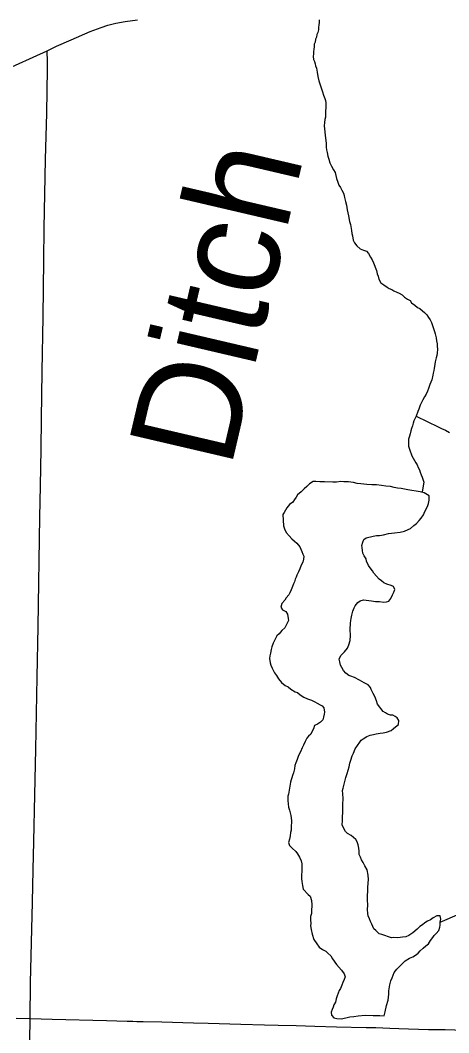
# Model space of a CAD drawing. Extents: x -483 to 680, y 0 to 440.
# Drawn here: x 224.56 to 243.77, y 174.97 to 220.38 of the extents above; entities that cross this region are included whole.
import ezdxf

# ---------------------------------------------------------------- set-up
doc = ezdxf.new("R2010")
doc.units = 0
for name, color, linetype in [('GM_X_County_Road', 7, 'Continuous'), ('GM_X_Minor_Lake', 7, 'Continuous'), ('GM_X_Minor_River', 7, 'Continuous'), ('GM_X_Minor_River_Text', 7, 'Continuous'), ('GM_X_Township_Road', 7, 'Continuous')]:
    doc.layers.add(name, color=color, linetype=linetype)

msp = doc.modelspace()

# ---------------------------------------------------------------- linework, layer by layer
at = {"layer": 'GM_X_County_Road'}
for points in [[(225.769, 219.018), (226.192, 219.214), (226.842, 219.51), (227.698, 219.875), (228.188, 220.064), (228.482, 220.156), (228.842, 220.246), (229.266, 220.327), (229.818, 220.403)], [(215.57, 214.439), (215.906, 214.553), (216.218, 214.658), (216.402, 214.732), (216.565, 214.796), (216.766, 214.879), (216.88, 214.929), (217.05, 215.007), (217.273, 215.115), (217.47, 215.203), (217.583, 215.256), (217.891, 215.403), (218.142, 215.524), (219.203, 216.037), (220.328, 216.567), (221.771, 217.22), (224.354, 218.373), (225.148, 218.73), (225.769, 219.018)], [(225.006, 175.605), (225.029, 177.217), (225.106, 180.822), (225.14, 182.282), (225.171, 183.556), (225.222, 185.638), (225.266, 187.689), (225.325, 190.921), (225.365, 193.19), (225.446, 198.1), (225.477, 199.498), (225.494, 201.146), (225.516, 202.513), (225.545, 204.627), (225.583, 207.082), (225.616, 209.63), (225.642, 211.059), (225.701, 214.136), (225.747, 216.218), (225.784, 218.207), (225.778, 218.521), (225.769, 219.018)], [(224.977, 173.612), (225.006, 175.605)]]:
    msp.add_lwpolyline(points, dxfattribs=at)
at = {"layer": 'GM_X_Minor_Lake'}
for points in [[(242.896, 199.054), (242.672, 199.189), (242.483, 199.233), (241.934, 199.327), (241.782, 199.351), (241.63, 199.376), (241.479, 199.399), (241.327, 199.423), (241.157, 199.467), (240.949, 199.493), (240.759, 199.518), (240.531, 199.545), (240.322, 199.552), (240.094, 199.559), (239.828, 199.587), (239.658, 199.612), (239.507, 199.655), (239.373, 199.659), (239.279, 199.681), (239.184, 199.685), (239.07, 199.688), (238.936, 199.693), (238.745, 199.661), (238.574, 199.667), (238.193, 199.679), (237.984, 199.686), (237.813, 199.692), (237.699, 199.696), (237.524, 199.587), (237.406, 199.477), (237.288, 199.367), (237.151, 199.238), (236.994, 199.091), (236.934, 198.998), (236.854, 198.886), (236.774, 198.775), (236.638, 198.665), (236.519, 198.517), (236.458, 198.405), (236.398, 198.312), (236.338, 198.219), (236.359, 197.704), (236.412, 197.569), (236.483, 197.415), (236.612, 197.258), (236.741, 197.121), (236.852, 197.022), (236.963, 196.923), (237.091, 196.767), (237.18, 196.555), (237.233, 196.439), (237.268, 196.343), (237.264, 196.21), (237.222, 196.078), (237.16, 195.947), (237.098, 195.778), (237.036, 195.646), (236.955, 195.497), (236.933, 195.403), (236.892, 195.309), (236.851, 195.196), (236.809, 195.102), (236.768, 194.99), (236.706, 194.839), (236.645, 194.708), (236.603, 194.615), (236.485, 194.485), (236.424, 194.373), (236.286, 194.225), (236.243, 194.056), (236.315, 193.939), (236.465, 193.858), (236.538, 193.742), (236.57, 193.55), (236.586, 193.455), (236.504, 193.286), (236.423, 193.137), (236.286, 193.008), (236.167, 192.86), (236.068, 192.768), (235.988, 192.618), (235.906, 192.45), (235.843, 192.281), (235.802, 192.168), (235.777, 191.997), (235.755, 191.884), (235.731, 191.752), (235.763, 191.56), (235.798, 191.464), (235.851, 191.329), (235.905, 191.232), (235.959, 191.117), (236.05, 190.999), (236.14, 190.844), (236.269, 190.688), (236.436, 190.549), (236.567, 190.488), (236.697, 190.388), (236.884, 190.268), (236.997, 190.226), (237.108, 190.127)], [(242.896, 199.054), (242.672, 199.189), (242.483, 199.233), (241.934, 199.327), (241.782, 199.351), (241.63, 199.376), (241.479, 199.399), (241.327, 199.423), (241.157, 199.467), (240.949, 199.493), (240.759, 199.518), (240.531, 199.545), (240.322, 199.552), (240.094, 199.559), (239.828, 199.587), (239.658, 199.612), (239.507, 199.655), (239.373, 199.659), (239.279, 199.681), (239.184, 199.685), (239.07, 199.688), (238.936, 199.693), (238.745, 199.661), (238.574, 199.667), (238.193, 199.679), (237.984, 199.686), (237.813, 199.692), (237.699, 199.696), (237.524, 199.587), (237.406, 199.477), (237.288, 199.367), (237.151, 199.238), (236.994, 199.091), (236.934, 198.998), (236.854, 198.886), (236.774, 198.775), (236.638, 198.665), (236.519, 198.517), (236.458, 198.405), (236.398, 198.312), (236.338, 198.219), (236.359, 197.704), (236.412, 197.569), (236.483, 197.415), (236.612, 197.258), (236.741, 197.121), (236.852, 197.022), (236.963, 196.923), (237.091, 196.767), (237.18, 196.555), (237.233, 196.439), (237.268, 196.343), (237.264, 196.21), (237.222, 196.078), (237.16, 195.947), (237.098, 195.778), (237.036, 195.646), (236.955, 195.497), (236.933, 195.403), (236.892, 195.309), (236.851, 195.196), (236.809, 195.102), (236.768, 194.99), (236.706, 194.839), (236.645, 194.708), (236.603, 194.615), (236.485, 194.485), (236.424, 194.373), (236.286, 194.225), (236.243, 194.056), (236.315, 193.939), (236.465, 193.858), (236.538, 193.742), (236.57, 193.55), (236.586, 193.455), (236.504, 193.286), (236.423, 193.137), (236.286, 193.008), (236.167, 192.86), (236.068, 192.768), (235.988, 192.618), (235.906, 192.45), (235.843, 192.281), (235.802, 192.168), (235.777, 191.997), (235.755, 191.884), (235.731, 191.752), (235.763, 191.56), (235.798, 191.464), (235.851, 191.329), (235.905, 191.232), (235.959, 191.117), (236.05, 190.999), (236.14, 190.844), (236.269, 190.688), (236.436, 190.549), (236.567, 190.488), (236.697, 190.388), (236.884, 190.268), (236.997, 190.226), (237.108, 190.127)], [(239.873, 196.827), (239.916, 196.978), (239.958, 197.091), (240.074, 197.163), (240.382, 197.248), (240.535, 197.281), (240.668, 197.277), (240.841, 197.309), (241.071, 197.358), (241.338, 197.388), (241.587, 197.417), (241.779, 197.468), (241.952, 197.539), (242.05, 197.592), (242.206, 197.72), (242.323, 197.812), (242.441, 197.941), (242.54, 198.052), (242.64, 198.201), (242.702, 198.351), (242.784, 198.519), (242.825, 198.613), (242.866, 198.707), (242.89, 198.858), (242.895, 199.01), (242.896, 199.054)], [(239.873, 196.827), (239.916, 196.978), (239.958, 197.091), (240.074, 197.163), (240.382, 197.248), (240.535, 197.281), (240.668, 197.277), (240.841, 197.309), (241.071, 197.358), (241.338, 197.388), (241.587, 197.417), (241.779, 197.468), (241.952, 197.539), (242.05, 197.592), (242.206, 197.72), (242.323, 197.812), (242.441, 197.941), (242.54, 198.052), (242.64, 198.201), (242.702, 198.351), (242.784, 198.519), (242.825, 198.613), (242.866, 198.707), (242.89, 198.858), (242.895, 199.01), (242.896, 199.054)], [(239.015, 184.871), (239.026, 185.213), (239.035, 185.479), (239.022, 185.689), (239.008, 185.841), (239.03, 185.936), (239.16, 186.426), (239.223, 186.595), (239.266, 186.746), (239.309, 186.897), (239.333, 187.067), (239.375, 187.199), (239.438, 187.387), (239.5, 187.518), (239.582, 187.706), (239.682, 187.855), (239.782, 188.004), (239.842, 188.097), (239.939, 188.151), (240.095, 188.26), (240.249, 188.312), (240.402, 188.344), (240.518, 188.379), (240.69, 188.411), (240.824, 188.426), (240.977, 188.459), (241.189, 188.528), (241.287, 188.62), (241.384, 188.692), (241.521, 188.802), (241.527, 188.973), (241.454, 189.09), (241.361, 189.15), (241.268, 189.21), (241.153, 189.214), (241.022, 189.256), (240.928, 189.316), (240.835, 189.376), (240.579, 189.708), (240.527, 189.862), (240.457, 190.055), (240.385, 190.19), (240.295, 190.365), (240.26, 190.461), (240.15, 190.579), (239.981, 190.66), (239.775, 190.781), (239.551, 190.903), (239.381, 190.965), (239.287, 190.988), (239.157, 191.106), (239.047, 191.224), (238.975, 191.359), (238.921, 191.456), (238.888, 191.609), (238.853, 191.725), (238.935, 191.893), (239.093, 192.059), (239.231, 192.226), (239.293, 192.376), (239.356, 192.564), (239.364, 192.792), (239.353, 193.059), (239.362, 193.344), (239.385, 193.457), (239.388, 193.552), (239.431, 193.703), (239.474, 193.873), (239.536, 194.023), (239.577, 194.117), (239.696, 194.265), (239.794, 194.338), (239.948, 194.39), (240.308, 194.34), (240.479, 194.315), (240.669, 194.309), (240.858, 194.284), (240.973, 194.299), (241.088, 194.333), (241.168, 194.445), (241.25, 194.613), (241.311, 194.725), (241.353, 194.857), (241.3, 194.992), (241.187, 195.034), (240.999, 195.097), (240.867, 195.158), (240.756, 195.238), (240.644, 195.318), (240.534, 195.455), (240.405, 195.592), (240.351, 195.689), (240.241, 195.826), (240.168, 195.923), (240.079, 196.117), (240.064, 196.231), (239.973, 196.367), (239.919, 196.483), (239.904, 196.598), (239.889, 196.732), (239.873, 196.827)], [(239.015, 184.871), (239.026, 185.213), (239.035, 185.479), (239.022, 185.689), (239.008, 185.841), (239.03, 185.936), (239.16, 186.426), (239.223, 186.595), (239.266, 186.746), (239.309, 186.897), (239.333, 187.067), (239.375, 187.199), (239.438, 187.387), (239.5, 187.518), (239.582, 187.706), (239.682, 187.855), (239.782, 188.004), (239.842, 188.097), (239.939, 188.151), (240.095, 188.26), (240.249, 188.312), (240.402, 188.344), (240.518, 188.379), (240.69, 188.411), (240.824, 188.426), (240.977, 188.459), (241.189, 188.528), (241.287, 188.62), (241.384, 188.692), (241.521, 188.802), (241.527, 188.973), (241.454, 189.09), (241.361, 189.15), (241.268, 189.21), (241.153, 189.214), (241.022, 189.256), (240.928, 189.316), (240.835, 189.376), (240.579, 189.708), (240.527, 189.862), (240.457, 190.055), (240.385, 190.19), (240.295, 190.365), (240.26, 190.461), (240.15, 190.579), (239.981, 190.66), (239.775, 190.781), (239.551, 190.903), (239.381, 190.965), (239.287, 190.988), (239.157, 191.106), (239.047, 191.224), (238.975, 191.359), (238.921, 191.456), (238.888, 191.609), (238.853, 191.725), (238.935, 191.893), (239.093, 192.059), (239.231, 192.226), (239.293, 192.376), (239.356, 192.564), (239.364, 192.792), (239.353, 193.059), (239.362, 193.344), (239.385, 193.457), (239.388, 193.552), (239.431, 193.703), (239.474, 193.873), (239.536, 194.023), (239.577, 194.117), (239.696, 194.265), (239.794, 194.338), (239.948, 194.39), (240.308, 194.34), (240.479, 194.315), (240.669, 194.309), (240.858, 194.284), (240.973, 194.299), (241.088, 194.333), (241.168, 194.445), (241.25, 194.613), (241.311, 194.725), (241.353, 194.857), (241.3, 194.992), (241.187, 195.034), (240.999, 195.097), (240.867, 195.158), (240.756, 195.238), (240.644, 195.318), (240.534, 195.455), (240.405, 195.592), (240.351, 195.689), (240.241, 195.826), (240.168, 195.923), (240.079, 196.117), (240.064, 196.231), (239.973, 196.367), (239.919, 196.483), (239.904, 196.598), (239.889, 196.732), (239.873, 196.827)], [(237.108, 190.127), (237.276, 190.027), (237.445, 189.945), (237.614, 189.882), (237.764, 189.82), (237.877, 189.76), (238.007, 189.679), (238.101, 189.638), (238.174, 189.54), (238.206, 189.349), (238.184, 189.255), (238.161, 189.122), (238.119, 189.01), (238.02, 188.899), (237.884, 188.808), (237.749, 188.756), (237.706, 188.605), (237.646, 188.493), (237.584, 188.361), (237.486, 188.27), (237.407, 188.177), (237.326, 188.028), (237.264, 187.877), (237.203, 187.746), (237.121, 187.578), (237.04, 187.409), (236.977, 187.221), (236.915, 187.071), (236.873, 186.958), (236.849, 186.807), (236.806, 186.637), (236.763, 186.505), (236.741, 186.411), (236.7, 186.317), (236.678, 186.204), (236.585, 185.674), (236.563, 185.58), (236.556, 185.39), (236.571, 185.237), (236.585, 185.085), (236.638, 184.95), (236.687, 184.72), (236.703, 184.605), (236.717, 184.471), (236.715, 184.376), (236.711, 184.281), (236.708, 184.186), (236.704, 184.053), (236.682, 183.959), (236.658, 183.807), (236.634, 183.656), (236.591, 183.505), (236.625, 183.371), (236.755, 183.253), (236.921, 183.095), (236.994, 182.997), (237.084, 182.842), (237.156, 182.688), (237.189, 182.553), (237.186, 182.439), (237.182, 182.325), (237.178, 182.211), (237.174, 182.059), (237.168, 181.888), (237.183, 181.755), (237.216, 181.582), (237.248, 181.41), (237.469, 181.174), (237.562, 181.095), (237.613, 180.903), (237.626, 180.713), (237.617, 180.428), (237.613, 180.314), (237.571, 180.182), (237.566, 180.03), (237.58, 179.877), (237.576, 179.763), (237.609, 179.61), (237.641, 179.4), (237.728, 179.149), (237.855, 178.955), (237.965, 178.818), (238.114, 178.699), (238.264, 178.637), (238.356, 178.539), (238.486, 178.421), (238.557, 178.285), (238.74, 178.032), (238.96, 177.777), (239.088, 177.621), (239.122, 177.486), (239.08, 177.355), (239.019, 177.224), (238.977, 177.111), (238.915, 176.961), (238.855, 176.868), (238.771, 176.623), (238.729, 176.491), (238.686, 176.341), (238.625, 176.228), (238.583, 176.116)], [(237.108, 190.127), (237.276, 190.027), (237.445, 189.945), (237.614, 189.882), (237.764, 189.82), (237.877, 189.76), (238.007, 189.679), (238.101, 189.638), (238.174, 189.54), (238.206, 189.349), (238.184, 189.255), (238.161, 189.122), (238.119, 189.01), (238.02, 188.899), (237.884, 188.808), (237.749, 188.756), (237.706, 188.605), (237.646, 188.493), (237.584, 188.361), (237.486, 188.27), (237.407, 188.177), (237.326, 188.028), (237.264, 187.877), (237.203, 187.746), (237.121, 187.578), (237.04, 187.409), (236.977, 187.221), (236.915, 187.071), (236.873, 186.958), (236.849, 186.807), (236.806, 186.637), (236.763, 186.505), (236.741, 186.411), (236.7, 186.317), (236.678, 186.204), (236.585, 185.674), (236.563, 185.58), (236.556, 185.39), (236.571, 185.237), (236.585, 185.085), (236.638, 184.95), (236.687, 184.72), (236.703, 184.605), (236.717, 184.471), (236.715, 184.376), (236.711, 184.281), (236.708, 184.186), (236.704, 184.053), (236.682, 183.959), (236.658, 183.807), (236.634, 183.656), (236.591, 183.505), (236.625, 183.371), (236.755, 183.253), (236.921, 183.095), (236.994, 182.997), (237.084, 182.842), (237.156, 182.688), (237.189, 182.553), (237.186, 182.439), (237.182, 182.325), (237.178, 182.211), (237.174, 182.059), (237.168, 181.888), (237.183, 181.755), (237.216, 181.582), (237.248, 181.41), (237.469, 181.174), (237.562, 181.095), (237.613, 180.903), (237.626, 180.713), (237.617, 180.428), (237.613, 180.314), (237.571, 180.182), (237.566, 180.03), (237.58, 179.877), (237.576, 179.763), (237.609, 179.61), (237.641, 179.4), (237.728, 179.149), (237.855, 178.955), (237.965, 178.818), (238.114, 178.699), (238.264, 178.637), (238.356, 178.539), (238.486, 178.421), (238.557, 178.285), (238.74, 178.032), (238.96, 177.777), (239.088, 177.621), (239.122, 177.486), (239.08, 177.355), (239.019, 177.224), (238.977, 177.111), (238.915, 176.961), (238.855, 176.868), (238.771, 176.623), (238.729, 176.491), (238.686, 176.341), (238.625, 176.228), (238.583, 176.116)], [(238.583, 176.116), (238.542, 176.022), (238.5, 175.89), (238.515, 175.756), (238.625, 175.639), (238.758, 175.615), (238.947, 175.59), (239.158, 175.64), (239.332, 175.691), (239.522, 175.704), (239.714, 175.736), (240.019, 175.764), (240.381, 175.752), (240.685, 175.742), (240.875, 175.736), (240.919, 175.905), (240.985, 176.188), (241.05, 176.434), (241.073, 176.566), (241.077, 176.699), (241.082, 176.851), (241.104, 176.945), (241.129, 177.116), (241.173, 177.305), (241.234, 177.436), (241.318, 177.68), (241.437, 177.829), (241.535, 177.92), (241.653, 178.031), (241.811, 178.197), (242.005, 178.323), (242.159, 178.375), (242.276, 178.448), (242.393, 178.539), (242.492, 178.65), (242.629, 178.759), (242.746, 178.87), (242.863, 178.961), (242.944, 179.11), (243.063, 179.24), (243.123, 179.333), (243.202, 179.425), (243.32, 179.555), (243.363, 179.705), (243.385, 179.8), (243.39, 179.933), (243.413, 180.065), (243.38, 180.218), (243.228, 180.223), (243.072, 180.133), (242.955, 180.042), (242.82, 179.971), (242.703, 179.898), (242.586, 179.807), (242.469, 179.735), (242.352, 179.625), (242.156, 179.46), (241.98, 179.332), (241.845, 179.28), (241.693, 179.266), (241.482, 179.235), (241.311, 179.24), (241.196, 179.225), (240.763, 179.373), (240.65, 179.414), (240.502, 179.553), (240.409, 179.632), (240.321, 179.844), (240.268, 179.96), (240.214, 180.076), (240.161, 180.211), (240.146, 180.325), (240.132, 180.497), (240.138, 180.687), (240.127, 180.935), (240.133, 181.125), (240.14, 181.315), (240.145, 181.486), (240.151, 181.676), (240.176, 181.846), (240.163, 182.037), (240.113, 182.286), (240.005, 182.46), (239.933, 182.615), (239.861, 182.732), (239.808, 182.847), (239.754, 182.963), (239.759, 183.115), (239.744, 183.249), (239.711, 183.402), (239.658, 183.537), (239.604, 183.634), (239.493, 183.733), (239.401, 183.812), (239.232, 183.913), (239.14, 183.992), (239.032, 184.186), (238.997, 184.301), (239.003, 184.472), (239.008, 184.643), (239.015, 184.871)], [(238.583, 176.116), (238.542, 176.022), (238.5, 175.89), (238.515, 175.756), (238.625, 175.639), (238.758, 175.615), (238.947, 175.59), (239.158, 175.64), (239.332, 175.691), (239.522, 175.704), (239.714, 175.736), (240.019, 175.764), (240.381, 175.752), (240.685, 175.742), (240.875, 175.736), (240.919, 175.905), (240.985, 176.188), (241.05, 176.434), (241.073, 176.566), (241.077, 176.699), (241.082, 176.851), (241.104, 176.945), (241.129, 177.116), (241.173, 177.305), (241.234, 177.436), (241.318, 177.68), (241.437, 177.829), (241.535, 177.92), (241.653, 178.031), (241.811, 178.197), (242.005, 178.323), (242.159, 178.375), (242.276, 178.448), (242.393, 178.539), (242.492, 178.65), (242.629, 178.759), (242.746, 178.87), (242.863, 178.961), (242.944, 179.11), (243.063, 179.24), (243.123, 179.333), (243.202, 179.425), (243.32, 179.555), (243.363, 179.705), (243.385, 179.8), (243.39, 179.933), (243.413, 180.065), (243.38, 180.218), (243.228, 180.223), (243.072, 180.133), (242.955, 180.042), (242.82, 179.971), (242.703, 179.898), (242.586, 179.807), (242.469, 179.735), (242.352, 179.625), (242.156, 179.46), (241.98, 179.332), (241.845, 179.28), (241.693, 179.266), (241.482, 179.235), (241.311, 179.24), (241.196, 179.225), (240.763, 179.373), (240.65, 179.414), (240.502, 179.553), (240.409, 179.632), (240.321, 179.844), (240.268, 179.96), (240.214, 180.076), (240.161, 180.211), (240.146, 180.325), (240.132, 180.497), (240.138, 180.687), (240.127, 180.935), (240.133, 181.125), (240.14, 181.315), (240.145, 181.486), (240.151, 181.676), (240.176, 181.846), (240.163, 182.037), (240.113, 182.286), (240.005, 182.46), (239.933, 182.615), (239.861, 182.732), (239.808, 182.847), (239.754, 182.963), (239.759, 183.115), (239.744, 183.249), (239.711, 183.402), (239.658, 183.537), (239.604, 183.634), (239.493, 183.733), (239.401, 183.812), (239.232, 183.913), (239.14, 183.992), (239.032, 184.186), (238.997, 184.301), (239.003, 184.472), (239.008, 184.643), (239.015, 184.871)]]:
    msp.add_lwpolyline(points, dxfattribs=at)
at = {"layer": 'GM_X_Minor_River'}
for points in [[(237.96, 220.403), (237.957, 220.289), (237.953, 220.175), (237.93, 220.062), (237.927, 219.948), (237.904, 219.835), (237.863, 219.741), (237.84, 219.627), (237.799, 219.534), (237.776, 219.401), (237.735, 219.307), (237.731, 219.193), (237.728, 219.079), (237.705, 218.966), (237.702, 218.871), (237.698, 218.757), (237.713, 218.623), (237.748, 218.527), (237.783, 218.431), (237.799, 218.335), (237.834, 218.239), (237.866, 218.047), (237.898, 217.856), (237.949, 217.664), (238.018, 217.434), (238.104, 217.165), (238.157, 217.03), (238.209, 216.876), (238.245, 216.779), (238.261, 216.684), (238.257, 216.57), (238.253, 216.437), (238.25, 216.342), (238.244, 216.171), (238.24, 216.038), (238.217, 215.924), (238.194, 215.792), (238.189, 215.64), (238.204, 215.506), (238.219, 215.373), (238.233, 215.22), (238.279, 214.876), (238.276, 214.781), (238.273, 214.686), (238.288, 214.571), (238.323, 214.456), (238.355, 214.284), (238.389, 214.149), (238.441, 213.995), (238.512, 213.841), (238.602, 213.667), (238.675, 213.55), (238.708, 213.416), (238.742, 213.282), (238.794, 213.128), (238.847, 212.993), (238.92, 212.876), (238.973, 212.761), (239.045, 212.625), (239.08, 212.529), (239.096, 212.433), (239.147, 212.26), (239.18, 212.088), (239.211, 211.878), (239.279, 211.609), (239.328, 211.36)], [(239.328, 211.36), (239.362, 211.226), (239.378, 211.13), (239.411, 210.958), (239.425, 210.824), (239.46, 210.709), (239.492, 210.518), (239.545, 210.402), (239.655, 210.265), (239.803, 210.127), (239.953, 210.065), (240.085, 210.022), (240.177, 209.924), (240.267, 209.75), (240.339, 209.634), (240.392, 209.499), (240.533, 209.152), (240.567, 209.017), (240.602, 208.902), (240.636, 208.768), (240.726, 208.613), (240.856, 208.513), (241.005, 208.413), (241.098, 208.353), (241.211, 208.311), (241.304, 208.251), (241.436, 208.19), (241.549, 208.148), (241.679, 208.067), (241.791, 207.969), (241.921, 207.869), (242.033, 207.808), (242.106, 207.711), (242.255, 207.611), (242.366, 207.493), (242.479, 207.451), (242.59, 207.353), (242.682, 207.273), (242.793, 207.175), (242.866, 207.058), (242.938, 206.942), (242.992, 206.826), (243.045, 206.691), (243.096, 206.518), (243.131, 206.422), (243.166, 206.325), (243.198, 206.134), (243.213, 206), (243.247, 205.866), (243.244, 205.771), (243.259, 205.637), (243.252, 205.447), (243.23, 205.353), (243.208, 205.24), (243.164, 205.07), (243.142, 204.956), (243.117, 204.767), (243.094, 204.673), (243.072, 204.559), (243.05, 204.465), (243.005, 204.257), (242.963, 204.144), (242.922, 204.051), (242.859, 203.862), (242.817, 203.75), (242.756, 203.619), (242.676, 203.488), (242.615, 203.357), (242.534, 203.207), (242.492, 203.114), (242.43, 202.944), (242.388, 202.832), (242.306, 202.625), (242.245, 202.513), (242.204, 202.419), (242.181, 202.306), (242.139, 202.193), (242.098, 202.08), (242.075, 201.967), (242.033, 201.835), (242.01, 201.722), (241.968, 201.59), (241.965, 201.495), (241.961, 201.381), (241.958, 201.286), (242.011, 201.151), (242.115, 200.843), (242.169, 200.746), (242.296, 200.533), (242.35, 200.436), (242.403, 200.32), (242.457, 200.223), (242.492, 200.108), (242.526, 199.993), (242.58, 199.896), (242.615, 199.799), (242.649, 199.665), (242.624, 199.495), (242.572, 199.223)], [(242.306, 202.625), (243.3, 202.155), (243.449, 202.074), (243.618, 201.992), (243.805, 201.891)], [(243.39, 179.933), (244.258, 180.304)]]:
    msp.add_lwpolyline(points, dxfattribs=at)
at = {"layer": 'GM_X_Township_Road'}
for points in [[(224.382, 175.624), (225.006, 175.605)], [(225.006, 175.605), (225.998, 175.575), (228.422, 175.518), (229.354, 175.496), (229.602, 175.489), (229.788, 175.484), (230.067, 175.477), (230.906, 175.455), (232.335, 175.421), (232.987, 175.4), (234.448, 175.358), (235.504, 175.332), (236.125, 175.317), (236.933, 175.295), (237.771, 175.274), (238.734, 175.245), (240.068, 175.215), (240.503, 175.205), (241.123, 175.183), (241.526, 175.17), (241.961, 175.155), (242.862, 175.125), (243.608, 175.112), (244.897, 175.078)]]:
    msp.add_lwpolyline(points, dxfattribs=at)

# ---------------------------------------------------------------- texts
at = {"layer": 'GM_X_Minor_River_Text'}
msp.add_text('Ditch', height=4.7378, rotation=76.8497, dxfattribs=at).set_placement((233.987, 200.203))

doc.saveas('drawing.dxf')
